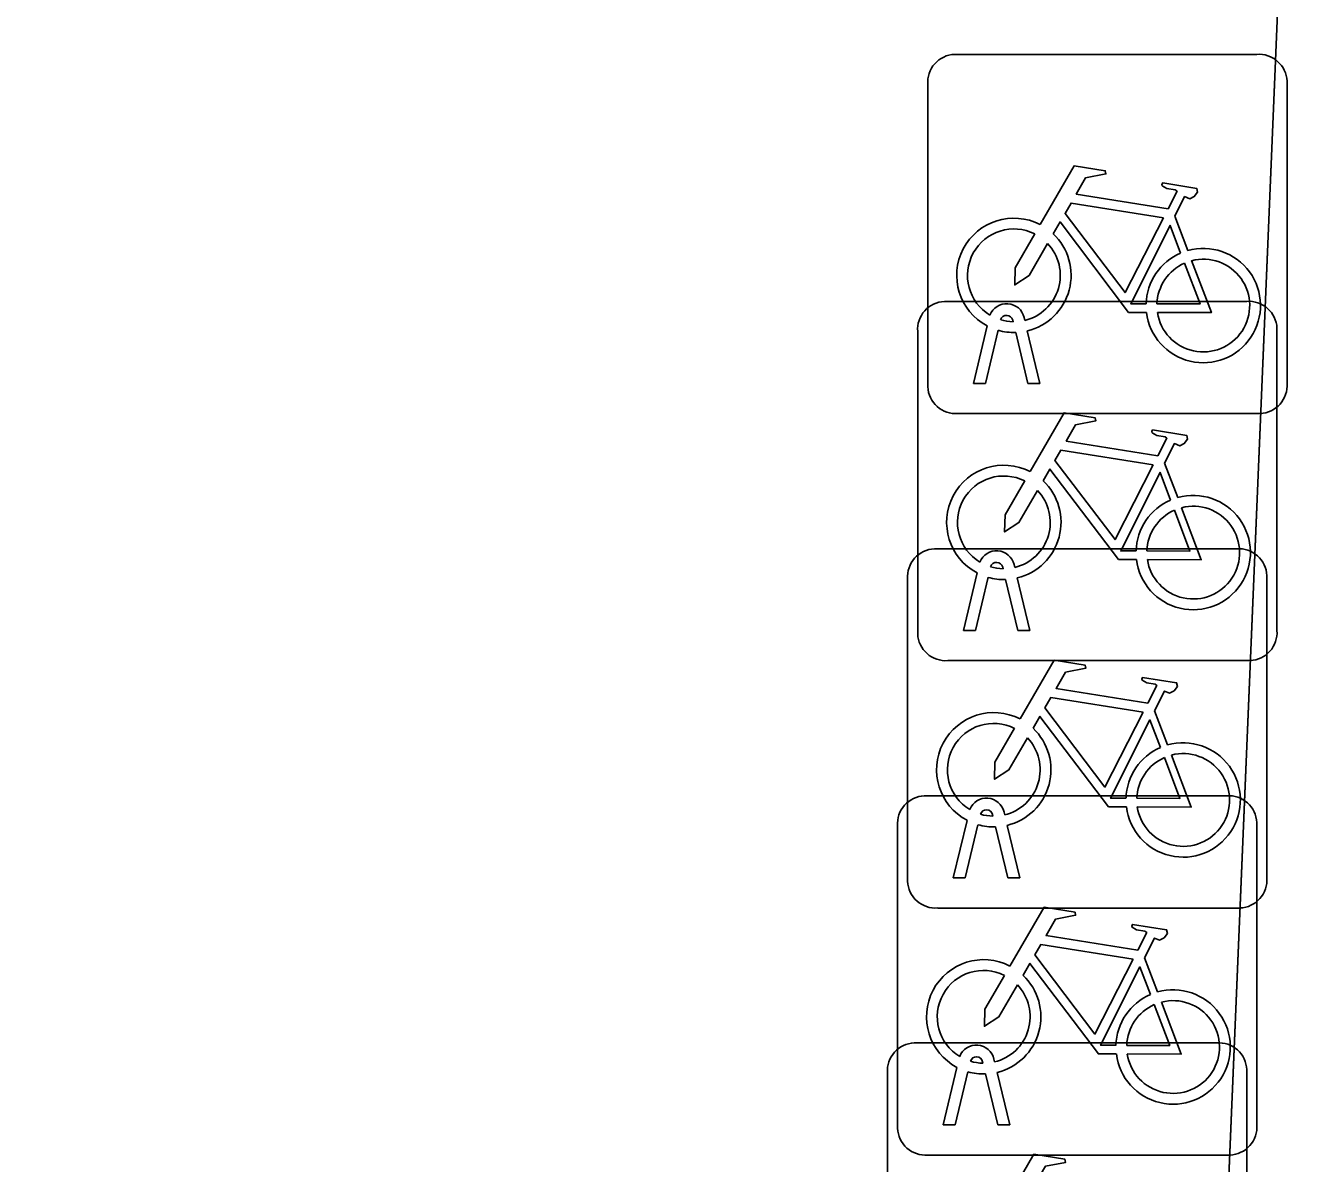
# Model space of a CAD drawing. Extents: x 160888 to 161385, y 386490 to 386908.
# Drawn here: x 161062.964 to 161066.542, y 386697.886 to 386701.049 of the extents above; entities that cross this region are included whole.
import ezdxf

# ---------------------------------------------------------------- set-up
doc = ezdxf.new("R2010")
doc.units = 0
for name, color, linetype in [('IMGEO_Fietsenrek', 7, 'Continuous'), ('IMGEO_Pand', 7, 'Continuous'), ('IMGEO_Voetpad_open', 7, 'Continuous')]:
    doc.layers.add(name, color=color, linetype=linetype)

msp = doc.modelspace()

# ---------------------------------------------------------------- linework, layer by layer
at = {"layer": 'IMGEO_Fietsenrek'}
for p, q in [((161065.5469, 386700.9695), (161066.3878, 386700.9695)), ((161066.3878, 386700.9695), (161065.5469, 386700.9695)), ((161066.4715, 386700.8951), (161066.4715, 386700.0542)), ((161066.4715, 386700.0542), (161066.4715, 386700.8951)), ((161065.4725, 386700.0449), (161065.4725, 386700.8858)), ((161065.4725, 386700.8858), (161065.4725, 386700.0449)), ((161066.1592, 386700.5192), (161066.1955, 386700.424)), ((161065.5189, 386700.2825), (161066.3598, 386700.2825)), ((161066.3598, 386700.2825), (161065.5189, 386700.2825)), ((161065.5995, 386700.0543), (161065.6378, 386700.2143)), ((161065.7099, 386700.2259), (161065.7089, 386700.2302)), ((161065.7406, 386700.2374), (161065.7424, 386700.2295)), ((161065.4445, 386699.3579), (161065.4445, 386700.1988)), ((161065.4445, 386700.1988), (161065.4445, 386699.3579)), ((161065.6682, 386700.2021), (161065.6329, 386700.0543)), ((161065.751, 386700.0543), (161065.7171, 386700.196)), ((161065.7494, 386700.2003), (161065.7844, 386700.0543)), ((161066.4435, 386700.2081), (161066.4435, 386699.3672)), ((161066.4435, 386699.3672), (161066.4435, 386700.2081)), ((161065.6329, 386700.0543), (161065.5995, 386700.0543)), ((161065.7844, 386700.0543), (161065.751, 386700.0543)), ((161066.3971, 386699.9705), (161065.5562, 386699.9705)), ((161065.5562, 386699.9705), (161066.3971, 386699.9705)), ((161066.1312, 386699.8322), (161066.1675, 386699.737)), ((161065.4909, 386699.5945), (161066.3318, 386699.5945)), ((161066.3318, 386699.5945), (161065.4909, 386699.5945)), ((161065.6819, 386699.5389), (161065.6809, 386699.5432)), ((161065.7126, 386699.5504), (161065.7144, 386699.5425)), ((161065.4165, 386698.6699), (161065.4165, 386699.5108)), ((161065.4165, 386699.5108), (161065.4165, 386698.6699)), ((161065.5715, 386699.3673), (161065.6098, 386699.5273)), ((161065.6402, 386699.5151), (161065.6049, 386699.3673)), ((161065.723, 386699.3673), (161065.6891, 386699.509)), ((161065.7214, 386699.5133), (161065.7564, 386699.3673)), ((161066.4155, 386699.5201), (161066.4155, 386698.6792)), ((161066.4155, 386698.6792), (161066.4155, 386699.5201)), ((161065.6049, 386699.3673), (161065.5715, 386699.3673)), ((161065.7564, 386699.3673), (161065.723, 386699.3673)), ((161066.3691, 386699.2835), (161065.5282, 386699.2835)), ((161065.5282, 386699.2835), (161066.3691, 386699.2835)), ((161066.1032, 386699.1442), (161066.1395, 386699.049)), ((161065.4629, 386698.9075), (161066.3038, 386698.9075)), ((161066.3038, 386698.9075), (161065.4629, 386698.9075)), ((161065.6539, 386698.8509), (161065.6529, 386698.8552)), ((161065.6846, 386698.8624), (161065.6864, 386698.8545)), ((161065.3885, 386697.9829), (161065.3885, 386698.8238)), ((161065.3885, 386698.8238), (161065.3885, 386697.9829)), ((161065.5435, 386698.6793), (161065.5818, 386698.8393)), ((161065.6122, 386698.8271), (161065.5769, 386698.6793)), ((161065.695, 386698.6793), (161065.6611, 386698.821)), ((161065.6934, 386698.8253), (161065.7284, 386698.6793)), ((161066.3875, 386698.8331), (161066.3875, 386697.9922)), ((161066.3875, 386697.9922), (161066.3875, 386698.8331)), ((161065.5769, 386698.6793), (161065.5435, 386698.6793)), ((161065.7284, 386698.6793), (161065.695, 386698.6793)), ((161066.3411, 386698.5955), (161065.5002, 386698.5955)), ((161065.5002, 386698.5955), (161066.3411, 386698.5955)), ((161066.0752, 386698.4572), (161066.1115, 386698.362)), ((161065.4349, 386698.2205), (161066.2758, 386698.2205)), ((161066.2758, 386698.2205), (161065.4349, 386698.2205)), ((161065.6566, 386698.1754), (161065.6584, 386698.1675)), ((161065.5155, 386697.9923), (161065.5538, 386698.1523)), ((161065.5842, 386698.1401), (161065.5489, 386697.9923)), ((161065.6259, 386698.1639), (161065.6249, 386698.1682)), ((161066.3595, 386698.1461), (161066.3595, 386697.3052)), ((161066.3595, 386697.3052), (161066.3595, 386698.1461)), ((161065.3605, 386697.2959), (161065.3605, 386698.1368)), ((161065.3605, 386698.1368), (161065.3605, 386697.2959)), ((161065.667, 386697.9923), (161065.6331, 386698.134)), ((161065.6654, 386698.1383), (161065.7004, 386697.9923)), ((161065.5489, 386697.9923), (161065.5155, 386697.9923)), ((161065.7004, 386697.9923), (161065.667, 386697.9923)), ((161066.3131, 386697.9085), (161065.4722, 386697.9085)), ((161065.4722, 386697.9085), (161066.3131, 386697.9085))]:
    msp.add_line(p, q, dxfattribs=at)
for points in [[(161065.7851, 386700.4962), (161065.8798, 386700.6597), (161065.966, 386700.6459), (161065.9677, 386700.6372), (161065.9116, 386700.6263), (161065.8854, 386700.581), (161066.1406, 386700.5402)], [(161066.1406, 386700.5402), (161066.1656, 386700.589), (161066.1605, 386700.593), (161066.1373, 386700.5967), (161066.1246, 386700.6042), (161066.1236, 386700.6073), (161066.1258, 386700.6119), (161066.2206, 386700.5968), (161066.2229, 386700.5865), (161066.2135, 386700.5741), (161066.2011, 386700.5677), (161066.1866, 386700.5739), (161066.1592, 386700.5192)], [(161066.1277, 386700.515), (161065.8709, 386700.556), (161065.8542, 386700.5272), (161066.0212, 386700.3069), (161066.1277, 386700.515)], [(161066.0808, 386700.2515), (161066.0311, 386700.2516), (161065.8404, 386700.5033), (161065.8214, 386700.4705)], [(161065.8058, 386700.4437), (161065.7542, 386700.3545), (161065.7143, 386700.3285), (161065.7155, 386700.376), (161065.77, 386700.4702)], [(161066.1757, 386700.417), (161066.1464, 386700.4938), (161066.037, 386700.2757), (161066.0797, 386700.2756)], [(161066.2062, 386700.3958), (161066.2612, 386700.2512), (161066.1111, 386700.2515)], [(161066.1097, 386700.2755), (161066.2296, 386700.2753), (161066.1864, 386700.3889)], [(161065.7571, 386699.8092), (161065.8518, 386699.9727), (161065.938, 386699.9589), (161065.9397, 386699.9502), (161065.8836, 386699.9393), (161065.8574, 386699.894), (161066.1126, 386699.8532)], [(161066.1126, 386699.8532), (161066.1376, 386699.902), (161066.1325, 386699.906), (161066.1093, 386699.9097), (161066.0966, 386699.9172), (161066.0956, 386699.9203), (161066.0978, 386699.9249), (161066.1926, 386699.9098), (161066.1949, 386699.8995), (161066.1855, 386699.8871), (161066.1731, 386699.8807), (161066.1586, 386699.8869), (161066.1312, 386699.8322)], [(161066.0997, 386699.828), (161065.8429, 386699.869), (161065.8262, 386699.8402), (161065.9932, 386699.6199), (161066.0997, 386699.828)], [(161066.0528, 386699.5645), (161066.0031, 386699.5646), (161065.8124, 386699.8163), (161065.7934, 386699.7835)], [(161066.1477, 386699.73), (161066.1184, 386699.8068), (161066.009, 386699.5887), (161066.0517, 386699.5886)], [(161065.7778, 386699.7567), (161065.7262, 386699.6675), (161065.6863, 386699.6415), (161065.6875, 386699.689), (161065.742, 386699.7832)], [(161066.0817, 386699.5885), (161066.2016, 386699.5883), (161066.1584, 386699.7019)], [(161066.1782, 386699.7088), (161066.2332, 386699.5642), (161066.0831, 386699.5645)], [(161065.7291, 386699.1212), (161065.8238, 386699.2847), (161065.91, 386699.2709), (161065.9117, 386699.2622), (161065.8556, 386699.2513), (161065.8294, 386699.206), (161066.0846, 386699.1652)], [(161066.0846, 386699.1652), (161066.1096, 386699.214), (161066.1045, 386699.218), (161066.0813, 386699.2217), (161066.0686, 386699.2292), (161066.0676, 386699.2323), (161066.0698, 386699.2369), (161066.1646, 386699.2218), (161066.1669, 386699.2115), (161066.1575, 386699.1991), (161066.1451, 386699.1927), (161066.1306, 386699.1989), (161066.1032, 386699.1442)], [(161066.0717, 386699.14), (161065.8149, 386699.181), (161065.7982, 386699.1522), (161065.9652, 386698.9319), (161066.0717, 386699.14)], [(161066.0248, 386698.8765), (161065.9751, 386698.8766), (161065.7844, 386699.1283), (161065.7654, 386699.0955)], [(161066.1197, 386699.042), (161066.0904, 386699.1188), (161065.981, 386698.9007), (161066.0237, 386698.9006)], [(161065.7498, 386699.0687), (161065.6982, 386698.9795), (161065.6583, 386698.9535), (161065.6595, 386699.001), (161065.714, 386699.0952)], [(161066.0537, 386698.9005), (161066.1736, 386698.9003), (161066.1304, 386699.0139)], [(161066.1502, 386699.0208), (161066.2052, 386698.8762), (161066.0551, 386698.8765)], [(161065.7011, 386698.4342), (161065.7958, 386698.5977), (161065.882, 386698.5839), (161065.8837, 386698.5752), (161065.8276, 386698.5643), (161065.8014, 386698.519), (161066.0566, 386698.4782)], [(161066.0566, 386698.4782), (161066.0816, 386698.527), (161066.0765, 386698.531), (161066.0533, 386698.5347), (161066.0406, 386698.5422), (161066.0396, 386698.5453), (161066.0418, 386698.5499), (161066.1366, 386698.5348), (161066.1389, 386698.5245), (161066.1295, 386698.5121), (161066.1171, 386698.5057), (161066.1026, 386698.5119), (161066.0752, 386698.4572)], [(161066.0437, 386698.453), (161065.7869, 386698.494), (161065.7702, 386698.4652), (161065.9372, 386698.2449), (161066.0437, 386698.453)], [(161065.9968, 386698.1895), (161065.9471, 386698.1896), (161065.7564, 386698.4413), (161065.7374, 386698.4085)], [(161066.0917, 386698.355), (161066.0624, 386698.4318), (161065.953, 386698.2137), (161065.9957, 386698.2136)], [(161065.7218, 386698.3817), (161065.6702, 386698.2925), (161065.6303, 386698.2665), (161065.6315, 386698.314), (161065.686, 386698.4082)], [(161066.0257, 386698.2135), (161066.1456, 386698.2133), (161066.1024, 386698.3269)], [(161066.1222, 386698.3338), (161066.1772, 386698.1892), (161066.0271, 386698.1895)], [(161065.6731, 386697.7472), (161065.7678, 386697.9107), (161065.854, 386697.8969), (161065.8557, 386697.8882), (161065.7996, 386697.8773), (161065.7734, 386697.832), (161066.0286, 386697.7912)]]:
    msp.add_lwpolyline(points, dxfattribs=at)
for centre, radius, start, end in [((161065.5502, 386700.8916), 0.0779, 92.4484, 184.2845), ((161065.5502, 386700.8916), 0.0779, 92.4484, 184.2845), ((161066.3936, 386700.8918), 0.0779, 2.4484, 94.2845), ((161066.3936, 386700.8918), 0.0779, 2.4484, 94.2845), ((161065.7121, 386700.3549), 0.159, 62.6766, 242.1369), ((161065.7121, 386700.3549), 0.129, 63.3192, 238.903), ((161065.7121, 386700.3549), 0.159, 283.5766, 46.6042), ((161065.7121, 386700.3549), 0.129, 283.6043, 43.4302), ((161066.2387, 386700.2709), 0.159, 187.0065, 105.7708), ((161066.2387, 386700.2709), 0.159, 113.3408, 178.3217), ((161066.2387, 386700.2709), 0.129, 188.6715, 104.5883), ((161066.2387, 386700.2709), 0.129, 113.923, 177.9556), ((161065.5222, 386700.2046), 0.0779, 92.4484, 184.2845), ((161065.5222, 386700.2046), 0.0779, 92.4484, 184.2845), ((161065.6919, 386700.2263), 0.0499, 12.8025, 158.6934), ((161066.3656, 386700.2048), 0.0779, 2.4484, 94.2845), ((161066.3656, 386700.2048), 0.0779, 2.4484, 94.2845), ((161065.6919, 386700.2263), 0.0174, 12.8025, 163.4502), ((161065.7121, 386700.3549), 0.129, 253.415, 269.0204), ((161065.7121, 386700.3549), 0.159, 253.9967, 271.7867), ((161065.5504, 386700.0482), 0.0779, 182.4484, 274.2845), ((161065.5504, 386700.0482), 0.0779, 182.4484, 274.2845), ((161066.3938, 386700.0484), 0.0779, 272.4484, 4.2845), ((161066.3938, 386700.0484), 0.0779, 272.4484, 4.2845), ((161065.6841, 386699.6679), 0.159, 62.6766, 242.1369), ((161065.6841, 386699.6679), 0.129, 63.3192, 238.903), ((161065.6841, 386699.6679), 0.129, 283.6043, 43.4302), ((161065.6841, 386699.6679), 0.159, 283.5766, 46.6042), ((161066.2107, 386699.5839), 0.159, 113.3408, 178.3217), ((161066.2107, 386699.5839), 0.159, 187.0065, 105.7708), ((161066.2107, 386699.5839), 0.129, 188.6715, 104.5883), ((161066.2107, 386699.5839), 0.129, 113.923, 177.9556), ((161065.4942, 386699.5166), 0.0779, 92.4484, 184.2845), ((161065.4942, 386699.5166), 0.0779, 92.4484, 184.2845), ((161065.6639, 386699.5393), 0.0499, 12.8025, 158.6934), ((161066.3376, 386699.5168), 0.0779, 2.4484, 94.2845), ((161066.3376, 386699.5168), 0.0779, 2.4484, 94.2845), ((161065.6639, 386699.5393), 0.0174, 12.8025, 163.4502), ((161065.6841, 386699.6679), 0.129, 253.415, 269.0204), ((161065.6841, 386699.6679), 0.159, 253.9967, 271.7867), ((161065.5224, 386699.3612), 0.0779, 182.4484, 274.2845), ((161065.5224, 386699.3612), 0.0779, 182.4484, 274.2845), ((161066.3658, 386699.3614), 0.0779, 272.4484, 4.2845), ((161066.3658, 386699.3614), 0.0779, 272.4484, 4.2845), ((161065.6561, 386698.9799), 0.159, 62.6766, 242.1369), ((161065.6561, 386698.9799), 0.129, 63.3192, 238.903), ((161065.6561, 386698.9799), 0.159, 283.5766, 46.6042), ((161065.6561, 386698.9799), 0.129, 283.6043, 43.4302), ((161066.1827, 386698.8959), 0.159, 113.3408, 178.3217), ((161066.1827, 386698.8959), 0.159, 187.0065, 105.7708), ((161066.1827, 386698.8959), 0.129, 113.923, 177.9556), ((161066.1827, 386698.8959), 0.129, 188.6715, 104.5883), ((161065.4662, 386698.8296), 0.0779, 92.4484, 184.2845), ((161065.4662, 386698.8296), 0.0779, 92.4484, 184.2845), ((161065.6359, 386698.8513), 0.0499, 12.8025, 158.6934), ((161066.3096, 386698.8298), 0.0779, 2.4484, 94.2845), ((161066.3096, 386698.8298), 0.0779, 2.4484, 94.2845), ((161065.6359, 386698.8513), 0.0174, 12.8025, 163.4502), ((161065.6561, 386698.9799), 0.129, 253.415, 269.0204), ((161065.6561, 386698.9799), 0.159, 253.9967, 271.7867), ((161066.3378, 386698.6734), 0.0779, 272.4484, 4.2845), ((161066.3378, 386698.6734), 0.0779, 272.4484, 4.2845), ((161065.4944, 386698.6732), 0.0779, 182.4484, 274.2845), ((161065.4944, 386698.6732), 0.0779, 182.4484, 274.2845), ((161065.6281, 386698.2929), 0.159, 62.6766, 242.1369), ((161065.6281, 386698.2929), 0.129, 63.3192, 238.903), ((161065.6281, 386698.2929), 0.159, 283.5766, 46.6042), ((161065.6281, 386698.2929), 0.129, 283.6043, 43.4302), ((161066.1547, 386698.2089), 0.159, 113.3408, 178.3217), ((161066.1547, 386698.2089), 0.159, 187.0065, 105.7708), ((161066.1547, 386698.2089), 0.129, 113.923, 177.9556), ((161066.1547, 386698.2089), 0.129, 188.6715, 104.5883), ((161065.4382, 386698.1426), 0.0779, 92.4484, 184.2845), ((161065.4382, 386698.1426), 0.0779, 92.4484, 184.2845), ((161065.6079, 386698.1643), 0.0499, 12.8025, 158.6934), ((161066.2816, 386698.1428), 0.0779, 2.4484, 94.2845), ((161066.2816, 386698.1428), 0.0779, 2.4484, 94.2845), ((161065.6079, 386698.1643), 0.0174, 12.8025, 163.4502), ((161065.6281, 386698.2929), 0.159, 253.9967, 271.7867), ((161065.6281, 386698.2929), 0.129, 253.415, 269.0204), ((161065.4664, 386697.9862), 0.0779, 182.4484, 274.2845), ((161065.4664, 386697.9862), 0.0779, 182.4484, 274.2845), ((161066.3098, 386697.9864), 0.0779, 272.4484, 4.2845), ((161066.3098, 386697.9864), 0.0779, 272.4484, 4.2845)]:
    msp.add_arc(centre, radius, start, end, dxfattribs=at)
at = {"layer": 'IMGEO_Pand'}
msp.add_lwpolyline([(161125.316, 386657.891), (161125.805, 386669.885), (161127.462, 386710.495), (161080.851, 386712.475), (161066.929, 386705.356), (161066.624, 386705.366), (161065.189, 386671.013), (161064.976, 386665.921), (161106.621, 386664.183), (161107.513, 386685.669), (161112.376, 386685.455), (161112.436, 386685.452), (161112.38, 386684.082), (161112.521, 386684.076), (161114.357, 386684.004), (161113.546, 386663.894), (161112.853, 386646.718)], dxfattribs=at)
at = {"layer": 'IMGEO_Voetpad_open'}
msp.add_lwpolyline([(161046.39, 386664.154), (161046.13, 386658.175), (161046.865, 386658.1), (161047.155, 386663.993), (161110.493, 386661.403), (161113.546, 386663.894), (161111.71, 386663.971), (161111.51, 386663.979), (161106.621, 386664.183), (161064.976, 386665.921), (161063.364, 386665.987), (161063.573, 386671.097), (161065.189, 386671.013), (161066.624, 386705.366), (161067.82, 386734.914)], dxfattribs=at)

doc.saveas('drawing.dxf')
